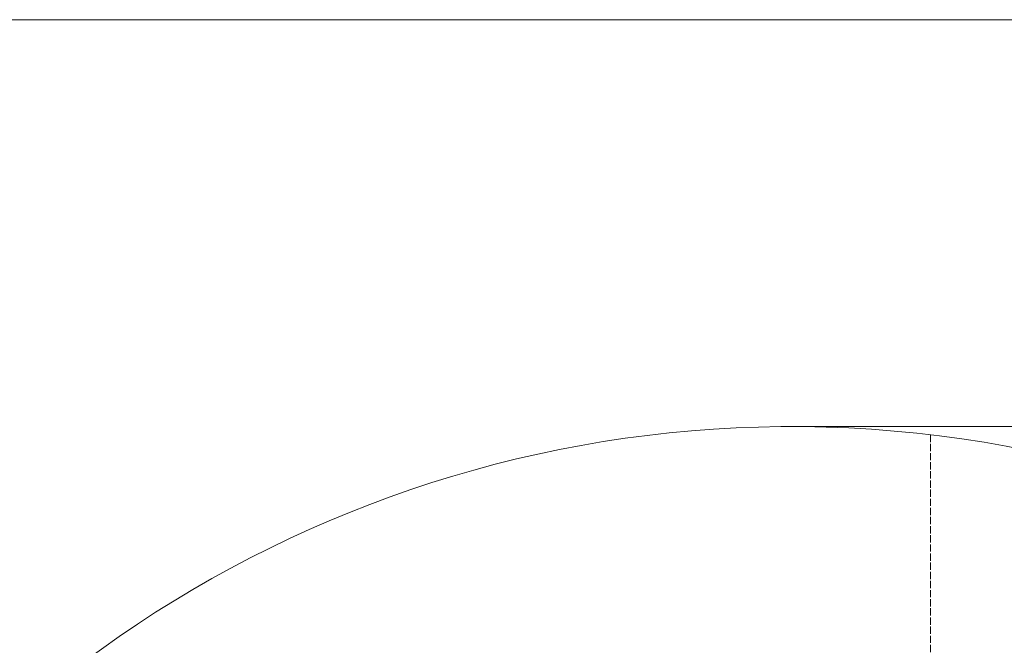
# Model space of a CAD drawing. Header units: millimetres. Extents: x 5437 to 18441, y -4466 to 3128.
# Tile 327 of 497: x 6810 to 8428, y 2100 to 3128. Entities that reach past the tile are written whole.
import ezdxf

# ---------------------------------------------------------------- set-up
doc = ezdxf.new("R2010")
doc.units = ezdxf.units.MM
doc.linetypes.add('ACAD_ISO02W100', pattern=[15, 12, -3])
doc.styles.add('TXT08', font='txt.shx', dxfattribs={"width": 0.8, "bigfont": 'gbcbig.shx'})
doc.dimstyles.new('YanXiu', dxfattribs={"dimtxt": 40, "dimasz": 30, "dimexe": 0.66, "dimexo": 0.66, "dimgap": 0.66, "dimtad": 0, "dimdec": 1, "dimdsep": 46, "dimtxsty": 'TXT08', "dimcen": 0, "dimclrd": 256, "dimclre": 165, "dimclrt": 90, "dimazin": 2, "dimtfac": 1, "dimtdec": 1, "dimtofl": 0, "dimtmove": 0, "dimatfit": 3, "dimfxl": 1, "dimlwd": 5, "dimlwe": 13, "dimarcsym": 0})

# ---------------------------------------------------------------- blocks, each defined once
blk = doc.blocks.new('*D45')
at = {"color": 165, "lineweight": 13, "transparency": 16777216}
for p, q in [((8078.9, 2459.3), (10490.5, 2459.3)), ((8614.3, -4.1), (10490.5, -4.1))]:
    blk.add_line(p, q, dxfattribs=at)
at = {"lineweight": 5, "transparency": 16777216}
for p, q in [((10489.9, 2429.3), (10489.9, 1308.3)), ((10489.9, 25.9), (10489.9, 1147))]:
    blk.add_line(p, q, dxfattribs=at)
at = {"lineweight": 20, "transparency": 16777216}
for points in [[(10484.9, 2429.3), (10494.9, 2429.3), (10489.9, 2459.3)], [(10484.9, 25.9), (10494.9, 25.9), (10489.9, -4.1)]]:
    blk.add_solid(points, dxfattribs=at)
at = {"layer": 'Defpoints', "color": 0, "lineweight": 20, "transparency": 16777216}
for p in [(8078.2, 2459.3), (10489.9, 2459.3), (8613.6, -4.1)]:
    blk.add_point(p, dxfattribs=at)
at = {"color": 90, "lineweight": 20, "transparency": 16777216, "insert": (10489.9, 1227.6), "char_height": 40, "attachment_point": 5, "rotation": 90, "style": 'TXT08'}
blk.add_mtext('2463.4', dxfattribs=at)

msp = doc.modelspace()

# ---------------------------------------------------------------- linework, layer by layer
at = {"color": 3, "linetype": 'ACAD_ISO02W100', "lineweight": 13}
msp.add_line((8306.11836, 2445.92321), (8306.11836, 1395.92321), dxfattribs=at)
at = {"color": 7, "lineweight": 20}
msp.add_lwpolyline([(5437.02367, 3127.56813), (11838.51213, 3127.56813), (11838.51213, -4465.77384), (5437.02367, -4465.77384)], close=True, dxfattribs=at)
msp.add_arc((8078.21928, 516.97839), 1942.36096, 17.50812349, 223.34882114, dxfattribs=at)

# ---------------------------------------------------------------- dimensions: what is measured, and where the dimension line sits
dim = msp.add_linear_dim(base=(10489.88872, 2459.33935), p1=(8613.61836, -4.07679), p2=(8078.21928, 2459.33935), angle=90, dimstyle='YanXiu', dxfattribs=at)
dim.commit()
dim.dimension.update_dxf_attribs({"geometry": '*D45', "text_midpoint": (10489.88872, 1227.63128)})

doc.saveas('drawing.dxf')
